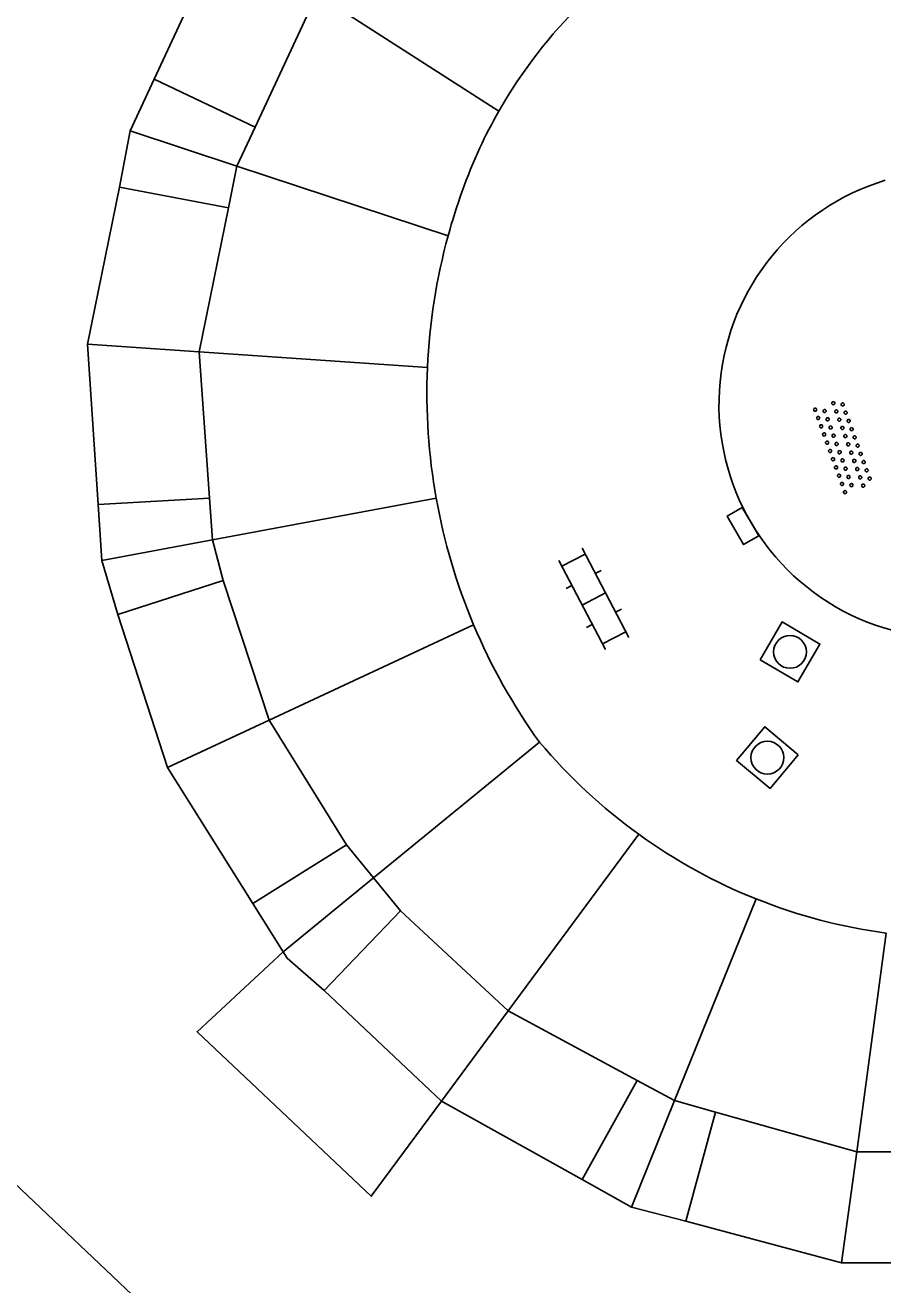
# Model space of a CAD drawing. Extents: x 125000 to 129004, y 397500 to 399008.
# Drawn here: x 127302.59 to 127322.15, y 398668.32 to 398697.07 of the extents above; entities that cross this region are included whole.
import ezdxf

# ---------------------------------------------------------------- set-up
doc = ezdxf.new("R2010")
doc.units = 0
for name, color, linetype in [('gg-bbg-bijgebouw', 7, 'Continuous'), ('gg-bbg-gedigitaliseerde bebouwing', 7, 'Continuous'), ('gg-bbg-gedigitaliseerde bijgebouw', 7, 'Continuous'), ('gg-bbg-luifel en loopbrug', 7, 'Continuous'), ('gg-bbg-tussenscheiding', 7, 'Continuous'), ('gg-knt-verharding', 7, 'Continuous'), ('gt-symb-klinker verharding', 7, 'Continuous'), ('gt-symb-kolk', 7, 'Continuous'), ('gt-symb-overige verharding', 7, 'Continuous'), ('gt-symb-rioolschacht', 7, 'Continuous')]:
    doc.layers.add(name, color=color, linetype=linetype)

# ---------------------------------------------------------------- blocks, each defined once
blk = doc.blocks.new('gt0-KL1')
at = {"layer": 'gt-symb-klinker verharding'}
for p, q in [((-1.15, 0.3), (1.15, 0.3)), ((-1, -0.3), (-1, 0.3)), ((-0.5, 0.3), (-0.5, 0.45)), ((0, -0.3), (0, 0.3)), ((0.5, 0.3), (0.5, 0.45)), ((1, -0.3), (1, 0.3)), ((-1.15, -0.3), (1.15, -0.3)), ((-0.5, -0.45), (-0.5, -0.3)), ((0.5, -0.45), (0.5, -0.3))]:
    blk.add_line(p, q, dxfattribs=at)
blk = doc.blocks.new('gt0-KOLK')
at = {"layer": 'gt-symb-kolk'}
blk.add_lwpolyline([(0, 0), (0.375, 0), (0.375, 0.4), (-0.375, 0.4), (-0.375, 0), (0, 0)], dxfattribs=at)
blk = doc.blocks.new('gt0-RS')
at = {"layer": 'gt-symb-rioolschacht'}
blk.add_lwpolyline([(-0.5, -0.5), (0.5, -0.5), (0.5, 0.5), (-0.5, 0.5)], close=True, dxfattribs=at)
blk.add_circle((0, 0), 0.375, dxfattribs=at)
blk = doc.blocks.new('gt0-OVH')
at = {"layer": 'gt-symb-overige verharding'}
for points in [[(-0.972, 0.298), (-0.967, 0.308), (-0.965, 0.319), (-0.966, 0.33), (-0.971, 0.34), (-0.978, 0.348), (-0.988, 0.353), (-0.999, 0.355), (-1.01, 0.354), (-1.02, 0.349), (-1.028, 0.342), (-1.033, 0.332), (-1.035, 0.321), (-1.034, 0.31), (-1.029, 0.3), (-1.022, 0.292), (-1.012, 0.287), (-1.001, 0.285), (-0.99, 0.286), (-0.98, 0.291)], [(-0.772, 0.298), (-0.767, 0.308), (-0.765, 0.319), (-0.766, 0.33), (-0.771, 0.34), (-0.778, 0.348), (-0.788, 0.353), (-0.799, 0.355), (-0.81, 0.354), (-0.82, 0.349), (-0.828, 0.342), (-0.833, 0.332), (-0.835, 0.321), (-0.834, 0.31), (-0.829, 0.3), (-0.822, 0.292), (-0.812, 0.287), (-0.801, 0.285), (-0.79, 0.286), (-0.78, 0.291)], [(-0.572, 0.298), (-0.567, 0.308), (-0.565, 0.319), (-0.566, 0.33), (-0.571, 0.34), (-0.578, 0.348), (-0.588, 0.353), (-0.599, 0.355), (-0.61, 0.354), (-0.62, 0.349), (-0.628, 0.342), (-0.633, 0.332), (-0.635, 0.321), (-0.634, 0.31), (-0.629, 0.3), (-0.622, 0.292), (-0.612, 0.287), (-0.601, 0.285), (-0.59, 0.286), (-0.58, 0.291)], [(-0.372, 0.298), (-0.367, 0.308), (-0.365, 0.319), (-0.366, 0.33), (-0.371, 0.34), (-0.378, 0.348), (-0.388, 0.353), (-0.399, 0.355), (-0.41, 0.354), (-0.42, 0.349), (-0.428, 0.342), (-0.433, 0.332), (-0.435, 0.321), (-0.434, 0.31), (-0.429, 0.3), (-0.422, 0.292), (-0.412, 0.287), (-0.401, 0.285), (-0.39, 0.286), (-0.38, 0.291)], [(-0.172, 0.298), (-0.167, 0.308), (-0.165, 0.319), (-0.166, 0.33), (-0.171, 0.34), (-0.178, 0.348), (-0.188, 0.353), (-0.199, 0.355), (-0.21, 0.354), (-0.22, 0.349), (-0.228, 0.342), (-0.233, 0.332), (-0.235, 0.321), (-0.234, 0.31), (-0.229, 0.3), (-0.222, 0.292), (-0.212, 0.287), (-0.201, 0.285), (-0.19, 0.286), (-0.18, 0.291)], [(0.028, 0.298), (0.033, 0.308), (0.035, 0.319), (0.034, 0.33), (0.029, 0.34), (0.022, 0.348), (0.012, 0.353), (0.001, 0.355), (-0.01, 0.354), (-0.02, 0.349), (-0.028, 0.342), (-0.033, 0.332), (-0.035, 0.321), (-0.034, 0.31), (-0.029, 0.3), (-0.022, 0.292), (-0.012, 0.287), (-0.001, 0.285), (0.01, 0.286), (0.02, 0.291)], [(0.228, 0.298), (0.233, 0.308), (0.235, 0.319), (0.234, 0.33), (0.229, 0.34), (0.222, 0.348), (0.212, 0.353), (0.201, 0.355), (0.19, 0.354), (0.18, 0.349), (0.172, 0.342), (0.167, 0.332), (0.165, 0.321), (0.166, 0.31), (0.171, 0.3), (0.178, 0.292), (0.188, 0.287), (0.199, 0.285), (0.21, 0.286), (0.22, 0.291)], [(0.428, 0.298), (0.433, 0.308), (0.435, 0.319), (0.434, 0.33), (0.429, 0.34), (0.422, 0.348), (0.412, 0.353), (0.401, 0.355), (0.39, 0.354), (0.38, 0.349), (0.372, 0.342), (0.367, 0.332), (0.365, 0.321), (0.366, 0.31), (0.371, 0.3), (0.378, 0.292), (0.388, 0.287), (0.399, 0.285), (0.41, 0.286), (0.42, 0.291)], [(0.628, 0.298), (0.633, 0.308), (0.635, 0.319), (0.634, 0.33), (0.629, 0.34), (0.622, 0.348), (0.612, 0.353), (0.601, 0.355), (0.59, 0.354), (0.58, 0.349), (0.572, 0.342), (0.567, 0.332), (0.565, 0.321), (0.566, 0.31), (0.571, 0.3), (0.578, 0.292), (0.588, 0.287), (0.599, 0.285), (0.61, 0.286), (0.62, 0.291)], [(0.828, 0.298), (0.833, 0.308), (0.835, 0.319), (0.834, 0.33), (0.829, 0.34), (0.822, 0.348), (0.812, 0.353), (0.801, 0.355), (0.79, 0.354), (0.78, 0.349), (0.772, 0.342), (0.767, 0.332), (0.765, 0.321), (0.766, 0.31), (0.771, 0.3), (0.778, 0.292), (0.788, 0.287), (0.799, 0.285), (0.81, 0.286), (0.82, 0.291)], [(1.028, 0.298), (1.033, 0.308), (1.035, 0.319), (1.034, 0.33), (1.029, 0.34), (1.022, 0.348), (1.012, 0.353), (1.001, 0.355), (0.99, 0.354), (0.98, 0.349), (0.972, 0.342), (0.967, 0.332), (0.965, 0.321), (0.966, 0.31), (0.971, 0.3), (0.978, 0.292), (0.988, 0.287), (0.999, 0.285), (1.01, 0.286), (1.02, 0.291)], [(-0.872, 0.106), (-0.867, 0.116), (-0.865, 0.126), (-0.866, 0.137), (-0.871, 0.147), (-0.878, 0.156), (-0.888, 0.161), (-0.899, 0.163), (-0.91, 0.162), (-0.92, 0.157), (-0.928, 0.15), (-0.933, 0.14), (-0.935, 0.129), (-0.934, 0.118), (-0.929, 0.108), (-0.922, 0.1), (-0.912, 0.095), (-0.901, 0.092), (-0.89, 0.094), (-0.88, 0.098)], [(-0.672, 0.106), (-0.667, 0.116), (-0.665, 0.126), (-0.666, 0.137), (-0.671, 0.147), (-0.678, 0.156), (-0.688, 0.161), (-0.699, 0.163), (-0.71, 0.162), (-0.72, 0.157), (-0.728, 0.15), (-0.733, 0.14), (-0.735, 0.129), (-0.734, 0.118), (-0.729, 0.108), (-0.722, 0.1), (-0.712, 0.095), (-0.701, 0.092), (-0.69, 0.094), (-0.68, 0.098)], [(-0.472, 0.106), (-0.467, 0.116), (-0.465, 0.126), (-0.466, 0.137), (-0.471, 0.147), (-0.478, 0.156), (-0.488, 0.161), (-0.499, 0.163), (-0.51, 0.162), (-0.52, 0.157), (-0.528, 0.15), (-0.533, 0.14), (-0.535, 0.129), (-0.534, 0.118), (-0.529, 0.108), (-0.522, 0.1), (-0.512, 0.095), (-0.501, 0.092), (-0.49, 0.094), (-0.48, 0.098)], [(-0.272, 0.106), (-0.267, 0.116), (-0.265, 0.126), (-0.266, 0.137), (-0.271, 0.147), (-0.278, 0.156), (-0.288, 0.161), (-0.299, 0.163), (-0.31, 0.162), (-0.32, 0.157), (-0.328, 0.15), (-0.333, 0.14), (-0.335, 0.129), (-0.334, 0.118), (-0.329, 0.108), (-0.322, 0.1), (-0.312, 0.095), (-0.301, 0.092), (-0.29, 0.094), (-0.28, 0.098)], [(-0.072, 0.106), (-0.067, 0.116), (-0.065, 0.126), (-0.066, 0.137), (-0.071, 0.147), (-0.078, 0.156), (-0.088, 0.161), (-0.099, 0.163), (-0.11, 0.162), (-0.12, 0.157), (-0.128, 0.15), (-0.133, 0.14), (-0.135, 0.129), (-0.134, 0.118), (-0.129, 0.108), (-0.122, 0.1), (-0.112, 0.095), (-0.101, 0.092), (-0.09, 0.094), (-0.08, 0.098)], [(0.128, 0.106), (0.133, 0.116), (0.135, 0.126), (0.134, 0.137), (0.129, 0.147), (0.122, 0.156), (0.112, 0.161), (0.101, 0.163), (0.09, 0.162), (0.08, 0.157), (0.072, 0.15), (0.067, 0.14), (0.065, 0.129), (0.066, 0.118), (0.071, 0.108), (0.078, 0.1), (0.088, 0.095), (0.099, 0.092), (0.11, 0.094), (0.12, 0.098)], [(0.328, 0.106), (0.333, 0.116), (0.335, 0.126), (0.334, 0.137), (0.329, 0.147), (0.322, 0.156), (0.312, 0.161), (0.301, 0.163), (0.29, 0.162), (0.28, 0.157), (0.272, 0.15), (0.267, 0.14), (0.265, 0.129), (0.266, 0.118), (0.271, 0.108), (0.278, 0.1), (0.288, 0.095), (0.299, 0.092), (0.31, 0.094), (0.32, 0.098)], [(0.528, 0.106), (0.533, 0.116), (0.535, 0.126), (0.534, 0.137), (0.529, 0.147), (0.522, 0.156), (0.512, 0.161), (0.501, 0.163), (0.49, 0.162), (0.48, 0.157), (0.472, 0.15), (0.467, 0.14), (0.465, 0.129), (0.466, 0.118), (0.471, 0.108), (0.478, 0.1), (0.488, 0.095), (0.499, 0.092), (0.51, 0.094), (0.52, 0.098)], [(0.728, 0.106), (0.733, 0.116), (0.735, 0.126), (0.734, 0.137), (0.729, 0.147), (0.722, 0.156), (0.712, 0.161), (0.701, 0.163), (0.69, 0.162), (0.68, 0.157), (0.672, 0.15), (0.667, 0.14), (0.665, 0.129), (0.666, 0.118), (0.671, 0.108), (0.678, 0.1), (0.688, 0.095), (0.699, 0.092), (0.71, 0.094), (0.72, 0.098)], [(0.928, 0.106), (0.933, 0.116), (0.935, 0.126), (0.934, 0.137), (0.929, 0.147), (0.922, 0.156), (0.912, 0.161), (0.901, 0.163), (0.89, 0.162), (0.88, 0.157), (0.872, 0.15), (0.867, 0.14), (0.865, 0.129), (0.866, 0.118), (0.871, 0.108), (0.878, 0.1), (0.888, 0.095), (0.899, 0.092), (0.91, 0.094), (0.92, 0.098)], [(-0.972, -0.142), (-0.967, -0.132), (-0.965, -0.121), (-0.966, -0.11), (-0.971, -0.1), (-0.978, -0.092), (-0.988, -0.087), (-0.999, -0.085), (-1.01, -0.086), (-1.02, -0.091), (-1.028, -0.098), (-1.033, -0.108), (-1.035, -0.119), (-1.034, -0.13), (-1.029, -0.14), (-1.022, -0.148), (-1.012, -0.153), (-1.001, -0.155), (-0.99, -0.154), (-0.98, -0.149)], [(-0.872, -0.334), (-0.867, -0.324), (-0.865, -0.314), (-0.866, -0.303), (-0.871, -0.293), (-0.878, -0.284), (-0.888, -0.279), (-0.899, -0.277), (-0.91, -0.278), (-0.92, -0.283), (-0.928, -0.29), (-0.933, -0.3), (-0.935, -0.311), (-0.934, -0.322), (-0.929, -0.332), (-0.922, -0.34), (-0.912, -0.345), (-0.901, -0.348), (-0.89, -0.346), (-0.88, -0.342)], [(-0.772, -0.142), (-0.767, -0.132), (-0.765, -0.121), (-0.766, -0.11), (-0.771, -0.1), (-0.778, -0.092), (-0.788, -0.087), (-0.799, -0.085), (-0.81, -0.086), (-0.82, -0.091), (-0.828, -0.098), (-0.833, -0.108), (-0.835, -0.119), (-0.834, -0.13), (-0.829, -0.14), (-0.822, -0.148), (-0.812, -0.153), (-0.801, -0.155), (-0.79, -0.154), (-0.78, -0.149)], [(-0.672, -0.334), (-0.667, -0.324), (-0.665, -0.314), (-0.666, -0.303), (-0.671, -0.293), (-0.678, -0.284), (-0.688, -0.279), (-0.699, -0.277), (-0.71, -0.278), (-0.72, -0.283), (-0.728, -0.29), (-0.733, -0.3), (-0.735, -0.311), (-0.734, -0.322), (-0.729, -0.332), (-0.722, -0.34), (-0.712, -0.345), (-0.701, -0.348), (-0.69, -0.346), (-0.68, -0.342)], [(-0.572, -0.142), (-0.567, -0.132), (-0.565, -0.121), (-0.566, -0.11), (-0.571, -0.1), (-0.578, -0.092), (-0.588, -0.087), (-0.599, -0.085), (-0.61, -0.086), (-0.62, -0.091), (-0.628, -0.098), (-0.633, -0.108), (-0.635, -0.119), (-0.634, -0.13), (-0.629, -0.14), (-0.622, -0.148), (-0.612, -0.153), (-0.601, -0.155), (-0.59, -0.154), (-0.58, -0.149)], [(-0.472, -0.334), (-0.467, -0.324), (-0.465, -0.314), (-0.466, -0.303), (-0.471, -0.293), (-0.478, -0.284), (-0.488, -0.279), (-0.499, -0.277), (-0.51, -0.278), (-0.52, -0.283), (-0.528, -0.29), (-0.533, -0.3), (-0.535, -0.311), (-0.534, -0.322), (-0.529, -0.332), (-0.522, -0.34), (-0.512, -0.345), (-0.501, -0.348), (-0.49, -0.346), (-0.48, -0.342)], [(-0.372, -0.142), (-0.367, -0.132), (-0.365, -0.121), (-0.366, -0.11), (-0.371, -0.1), (-0.378, -0.092), (-0.388, -0.087), (-0.399, -0.085), (-0.41, -0.086), (-0.42, -0.091), (-0.428, -0.098), (-0.433, -0.108), (-0.435, -0.119), (-0.434, -0.13), (-0.429, -0.14), (-0.422, -0.148), (-0.412, -0.153), (-0.401, -0.155), (-0.39, -0.154), (-0.38, -0.149)], [(-0.272, -0.334), (-0.267, -0.324), (-0.265, -0.314), (-0.266, -0.303), (-0.271, -0.293), (-0.278, -0.284), (-0.288, -0.279), (-0.299, -0.277), (-0.31, -0.278), (-0.32, -0.283), (-0.328, -0.29), (-0.333, -0.3), (-0.335, -0.311), (-0.334, -0.322), (-0.329, -0.332), (-0.322, -0.34), (-0.312, -0.345), (-0.301, -0.348), (-0.29, -0.346), (-0.28, -0.342)], [(-0.172, -0.142), (-0.167, -0.132), (-0.165, -0.121), (-0.166, -0.11), (-0.171, -0.1), (-0.178, -0.092), (-0.188, -0.087), (-0.199, -0.085), (-0.21, -0.086), (-0.22, -0.091), (-0.228, -0.098), (-0.233, -0.108), (-0.235, -0.119), (-0.234, -0.13), (-0.229, -0.14), (-0.222, -0.148), (-0.212, -0.153), (-0.201, -0.155), (-0.19, -0.154), (-0.18, -0.149)], [(-0.072, -0.334), (-0.067, -0.324), (-0.065, -0.314), (-0.066, -0.303), (-0.071, -0.293), (-0.078, -0.284), (-0.088, -0.279), (-0.099, -0.277), (-0.11, -0.278), (-0.12, -0.283), (-0.128, -0.29), (-0.133, -0.3), (-0.135, -0.311), (-0.134, -0.322), (-0.129, -0.332), (-0.122, -0.34), (-0.112, -0.345), (-0.101, -0.348), (-0.09, -0.346), (-0.08, -0.342)], [(0.028, -0.142), (0.033, -0.132), (0.035, -0.121), (0.034, -0.11), (0.029, -0.1), (0.022, -0.092), (0.012, -0.087), (0.001, -0.085), (-0.01, -0.086), (-0.02, -0.091), (-0.028, -0.098), (-0.033, -0.108), (-0.035, -0.119), (-0.034, -0.13), (-0.029, -0.14), (-0.022, -0.148), (-0.012, -0.153), (-0.001, -0.155), (0.01, -0.154), (0.02, -0.149)], [(0.128, -0.334), (0.133, -0.324), (0.135, -0.314), (0.134, -0.303), (0.129, -0.293), (0.122, -0.284), (0.112, -0.279), (0.101, -0.277), (0.09, -0.278), (0.08, -0.283), (0.072, -0.29), (0.067, -0.3), (0.065, -0.311), (0.066, -0.322), (0.071, -0.332), (0.078, -0.34), (0.088, -0.345), (0.099, -0.348), (0.11, -0.346), (0.12, -0.342)], [(0.228, -0.142), (0.233, -0.132), (0.235, -0.121), (0.234, -0.11), (0.229, -0.1), (0.222, -0.092), (0.212, -0.087), (0.201, -0.085), (0.19, -0.086), (0.18, -0.091), (0.172, -0.098), (0.167, -0.108), (0.165, -0.119), (0.166, -0.13), (0.171, -0.14), (0.178, -0.148), (0.188, -0.153), (0.199, -0.155), (0.21, -0.154), (0.22, -0.149)], [(0.328, -0.334), (0.333, -0.324), (0.335, -0.314), (0.334, -0.303), (0.329, -0.293), (0.322, -0.284), (0.312, -0.279), (0.301, -0.277), (0.29, -0.278), (0.28, -0.283), (0.272, -0.29), (0.267, -0.3), (0.265, -0.311), (0.266, -0.322), (0.271, -0.332), (0.278, -0.34), (0.288, -0.345), (0.299, -0.348), (0.31, -0.346), (0.32, -0.342)], [(0.428, -0.142), (0.433, -0.132), (0.435, -0.121), (0.434, -0.11), (0.429, -0.1), (0.422, -0.092), (0.412, -0.087), (0.401, -0.085), (0.39, -0.086), (0.38, -0.091), (0.372, -0.098), (0.367, -0.108), (0.365, -0.119), (0.366, -0.13), (0.371, -0.14), (0.378, -0.148), (0.388, -0.153), (0.399, -0.155), (0.41, -0.154), (0.42, -0.149)], [(0.528, -0.334), (0.533, -0.324), (0.535, -0.314), (0.534, -0.303), (0.529, -0.293), (0.522, -0.284), (0.512, -0.279), (0.501, -0.277), (0.49, -0.278), (0.48, -0.283), (0.472, -0.29), (0.467, -0.3), (0.465, -0.311), (0.466, -0.322), (0.471, -0.332), (0.478, -0.34), (0.488, -0.345), (0.499, -0.348), (0.51, -0.346), (0.52, -0.342)], [(0.628, -0.142), (0.633, -0.132), (0.635, -0.121), (0.634, -0.11), (0.629, -0.1), (0.622, -0.092), (0.612, -0.087), (0.601, -0.085), (0.59, -0.086), (0.58, -0.091), (0.572, -0.098), (0.567, -0.108), (0.565, -0.119), (0.566, -0.13), (0.571, -0.14), (0.578, -0.148), (0.588, -0.153), (0.599, -0.155), (0.61, -0.154), (0.62, -0.149)], [(0.728, -0.334), (0.733, -0.324), (0.735, -0.314), (0.734, -0.303), (0.729, -0.293), (0.722, -0.284), (0.712, -0.279), (0.701, -0.277), (0.69, -0.278), (0.68, -0.283), (0.672, -0.29), (0.667, -0.3), (0.665, -0.311), (0.666, -0.322), (0.671, -0.332), (0.678, -0.34), (0.688, -0.345), (0.699, -0.348), (0.71, -0.346), (0.72, -0.342)], [(0.828, -0.142), (0.833, -0.132), (0.835, -0.121), (0.834, -0.11), (0.829, -0.1), (0.822, -0.092), (0.812, -0.087), (0.801, -0.085), (0.79, -0.086), (0.78, -0.091), (0.772, -0.098), (0.767, -0.108), (0.765, -0.119), (0.766, -0.13), (0.771, -0.14), (0.778, -0.148), (0.788, -0.153), (0.799, -0.155), (0.81, -0.154), (0.82, -0.149)], [(0.928, -0.334), (0.933, -0.324), (0.935, -0.314), (0.934, -0.303), (0.929, -0.293), (0.922, -0.284), (0.912, -0.279), (0.901, -0.277), (0.89, -0.278), (0.88, -0.283), (0.872, -0.29), (0.867, -0.3), (0.865, -0.311), (0.866, -0.322), (0.871, -0.332), (0.878, -0.34), (0.888, -0.345), (0.899, -0.348), (0.91, -0.346), (0.92, -0.342)], [(1.028, -0.142), (1.033, -0.132), (1.035, -0.121), (1.034, -0.11), (1.029, -0.1), (1.022, -0.092), (1.012, -0.087), (1.001, -0.085), (0.99, -0.086), (0.98, -0.091), (0.972, -0.098), (0.967, -0.108), (0.965, -0.119), (0.966, -0.13), (0.971, -0.14), (0.978, -0.148), (0.988, -0.153), (0.999, -0.155), (1.01, -0.154), (1.02, -0.149)]]:
    blk.add_lwpolyline(points, close=True, dxfattribs=at)

msp = doc.modelspace()

# ---------------------------------------------------------------- linework, layer by layer
at = {"layer": 'gg-bbg-bijgebouw'}
for p, q in [((127307.834, 398694.746), (127309.243, 398697.774)), ((127306.553, 398689.617), (127307.224, 398692.905)), ((127306.794, 398686.276), (127306.553, 398689.617)), ((127308.15, 398681.207), (127307.101, 398684.394)), ((127309.915, 398678.357), (127308.15, 398681.207)), ((127313.608, 398674.572), (127311.152, 398676.852)), ((127316.55, 398672.983), (127313.608, 398674.572)), ((127321.557, 398671.354), (127318.336, 398672.26)), ((127324.908, 398671.359), (127321.557, 398671.354))]:
    msp.add_line(p, q, dxfattribs=at)
at = {"layer": 'gg-bbg-gedigitaliseerde bebouwing'}
msp.add_line((127302.193, 398670.783), (127307.269, 398665.965), dxfattribs=at)
at = {"layer": 'gg-bbg-gedigitaliseerde bijgebouw'}
for p, q in [((127305.527, 398695.835), (127307.077, 398699.168)), ((127307.834, 398694.746), (127305.527, 398695.835)), ((127304.74, 398693.375), (127304.008, 398689.793)), ((127307.224, 398692.905), (127304.74, 398693.375)), ((127304.008, 398689.793), (127304.249, 398686.126)), ((127304.249, 398686.126), (127306.794, 398686.276)), ((127304.699, 398683.618), (127307.101, 398684.394)), ((127305.831, 398680.125), (127304.699, 398683.618)), ((127307.779, 398677.023), (127305.831, 398680.125)), ((127309.915, 398678.357), (127307.779, 398677.023)), ((127309.409, 398675.034), (127311.152, 398676.852)), ((127312.082, 398672.506), (127309.409, 398675.034)), ((127316.55, 398672.983), (127315.294, 398670.72)), ((127315.294, 398670.72), (127312.082, 398672.506)), ((127317.656, 398669.769), (127318.336, 398672.26)), ((127321.214, 398668.818), (127317.656, 398669.769)), ((127324.883, 398668.812), (127321.214, 398668.818))]:
    msp.add_line(p, q, dxfattribs=at)
at = {"layer": 'gg-bbg-luifel en loopbrug'}
for p, q in [((127309.243, 398697.774), (127313.391, 398695.105)), ((127305.527, 398695.835), (127304.979, 398694.657)), ((127304.74, 398693.375), (127304.979, 398694.657)), ((127304.979, 398694.657), (127307.418, 398693.853)), ((127307.418, 398693.853), (127307.834, 398694.746)), ((127307.224, 398692.905), (127307.418, 398693.853)), ((127307.418, 398693.853), (127312.236, 398692.265)), ((127306.553, 398689.617), (127311.765, 398689.257)), ((127304.249, 398686.126), (127304.333, 398684.848)), ((127306.863, 398685.321), (127306.794, 398686.276)), ((127306.863, 398685.321), (127311.964, 398686.274)), ((127304.333, 398684.848), (127306.863, 398685.321)), ((127307.101, 398684.394), (127306.863, 398685.321)), ((127304.699, 398683.618), (127304.333, 398684.848)), ((127308.15, 398681.207), (127312.817, 398683.385)), ((127310.534, 398677.605), (127314.321, 398680.703)), ((127313.608, 398674.572), (127316.584, 398678.602)), ((127310.534, 398677.605), (127309.915, 398678.357)), ((127308.472, 398675.919), (127310.534, 398677.605)), ((127311.152, 398676.852), (127310.534, 398677.605)), ((127307.779, 398677.023), (127308.472, 398675.919)), ((127317.403, 398672.522), (127319.263, 398677.126)), ((127321.557, 398671.354), (127322.232, 398676.343)), ((127317.403, 398672.522), (127316.55, 398672.983)), ((127316.422, 398670.093), (127317.403, 398672.522)), ((127318.336, 398672.26), (127317.403, 398672.522)), ((127315.294, 398670.72), (127316.422, 398670.093)), ((127316.422, 398670.093), (127317.656, 398669.769))]:
    msp.add_line(p, q, dxfattribs=at)
for points in [[(127308.472, 398675.919), (127306.508, 398674.093), (127310.48, 398670.337), (127312.082, 398672.506)], [(127308.472, 398675.919), (127308.565, 398675.772), (127309.409, 398675.034)]]:
    msp.add_lwpolyline(points, dxfattribs=at)
for centre, radius, start, end in [((127323.291, 398689.447), 11.403, 134.4331, 150.2494), ((127323.313, 398689.431), 11.429, 150.2358, 154.9411), ((127325.4, 398688.656), 13.65, 155.7073, 164.6707), ((127325.397, 398688.663), 13.645, 164.6952, 177.5063), ((127325.448, 398688.672), 13.696, 177.5507, 190.0825), ((127325.428, 398688.679), 13.677, 190.1272, 202.7721), ((127325.403, 398688.68), 13.655, 202.8177, 215.7476), ((127323.964, 398688.82), 12.604, 220.0897, 234.1622), ((127323.95, 398688.802), 12.582, 234.1656, 248.1291), ((127323.917, 398688.752), 12.522, 248.1839, 262.2682)]:
    msp.add_arc(centre, radius, start, end, dxfattribs=at)
at = {"layer": 'gg-bbg-tussenscheiding'}
for p, q in [((127306.553, 398689.617), (127304.008, 398689.793)), ((127308.15, 398681.207), (127305.831, 398680.125)), ((127313.608, 398674.572), (127312.082, 398672.506)), ((127321.557, 398671.354), (127321.214, 398668.818))]:
    msp.add_line(p, q, dxfattribs=at)
at = {"layer": 'gg-knt-verharding'}
msp.add_arc((127323.759, 398688.417), 5.344, 106.8887, 309.5921, dxfattribs=at)

# ---------------------------------------------------------------- block references
at = {"layer": 'gt-symb-klinker verharding', "rotation": 117.59036953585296}
msp.add_blockref('gt0-KL1', (127315.558, 398683.974), dxfattribs=at)
at = {"layer": 'gt-symb-kolk', "rotation": 120.06417211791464}
msp.add_blockref('gt0-KOLK', (127319.135, 398685.74), dxfattribs=at)
at = {"layer": 'gt-symb-overige verharding', "rotation": 109.93904791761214}
msp.add_blockref('gt0-OVH', (127321.252, 398687.461), dxfattribs=at)
at = {"layer": 'gt-symb-rioolschacht'}
for p, rotation in [((127320.036, 398682.765), -30.33480582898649), ((127319.52, 398680.351), 139.98904227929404)]:
    msp.add_blockref('gt0-RS', p, dxfattribs=dict(at, rotation=rotation))

doc.saveas('drawing.dxf')
